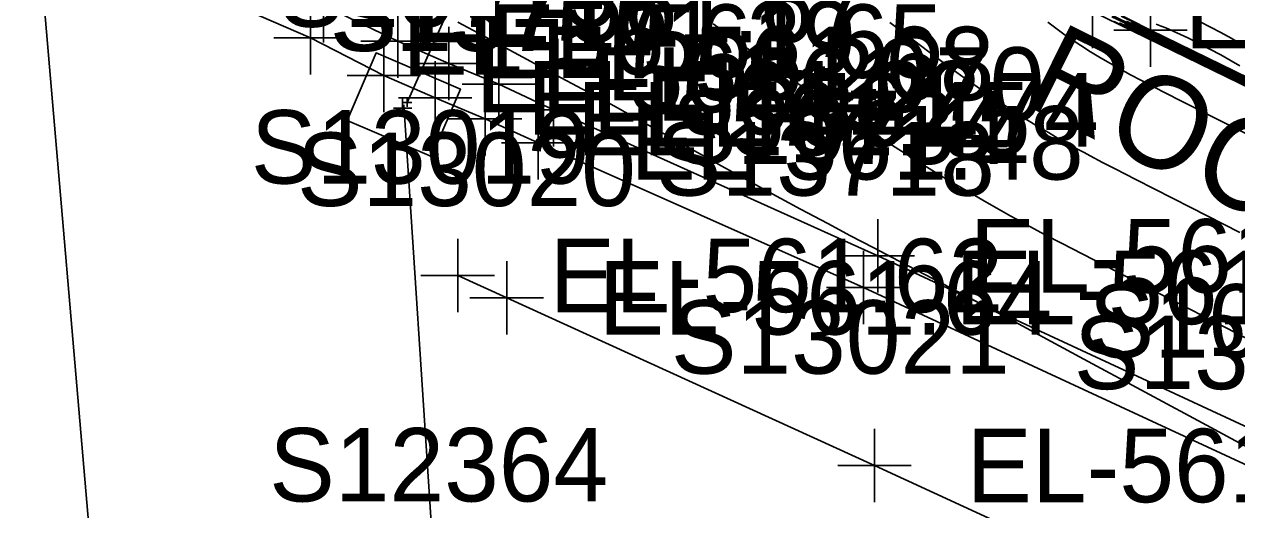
# Model space of a CAD drawing. Extents: x 1729869 to 1735532, y 648588 to 653771.
# Drawn here: x 1730454.2 to 1730520.1, y 652536.8 to 652563.2 of the extents above; entities that cross this region are included whole.
import ezdxf

# ---------------------------------------------------------------- set-up
doc = ezdxf.new("R2010")
doc.units = 0
for name, color, linetype in [('SURVEY - CONTOURS - Index with Text', 7, 'Continuous'), ('SURVEY - CONTOURS - Intermediate with optional Text', 7, 'Continuous'), ('SURVEY - DRAINAGE - Area Shapes Text', 7, 'Continuous'), ('SURVEY - DRAINAGE - Storm Sewer', 7, 'Continuous'), ('SURVEY - DRAINAGE - Storm Sewer - Points - Locators', 7, 'Continuous'), ('SURVEY - DRAINAGE - Storm Sewer Text', 7, 'Continuous'), ('SURVEY - DTM - Breaklines', 7, 'Continuous'), ('SURVEY - DTM - Breaklines - Points - Elevations', 7, 'Continuous'), ('SURVEY - DTM - Breaklines - Points - Locators', 7, 'Continuous'), ('SURVEY - DTM - Breaklines - Points - Numbers', 7, 'Continuous'), ('SURVEY - MISCELLANEOUS - Bottom of MH and CB', 7, 'Continuous'), ('SURVEY - NON-TRANSPORTATION - Features', 7, 'Continuous'), ('SURVEY - NON-TRANSPORTATION - Features - Points - Locators', 7, 'Continuous'), ('SURVEY - NON-TRANSPORTATION - Features Text', 7, 'Continuous'), ('SURVEY - TRANSPORTATION - Features', 7, 'Continuous'), ('SURVEY - TRANSPORTATION - Features - Points - Elevations', 7, 'Continuous'), ('SURVEY - TRANSPORTATION - Features - Points - Locators', 7, 'Continuous'), ('SURVEY - TRANSPORTATION - Features - Points - Numbers', 7, 'Continuous'), ('SURVEY - TRANSPORTATION - Roads', 7, 'Continuous'), ('SURVEY - TRANSPORTATION - Roads - Points - Elevations', 7, 'Continuous'), ('SURVEY - TRANSPORTATION - Roads - Points - Locators', 7, 'Continuous'), ('SURVEY - TRANSPORTATION - Roads - Points - Numbers', 7, 'Continuous')]:
    doc.layers.add(name, color=color, linetype=linetype)

msp = doc.modelspace()

# ---------------------------------------------------------------- linework, layer by layer
at = {"layer": 'SURVEY - CONTOURS - Index with Text'}
for points in [[(1730523.346, 652558.81), (1730519.794, 652560.563), (1730516.499, 652562.184), (1730515.142, 652562.847), (1730514.187, 652563.308), (1730513.247, 652563.757), (1730512.314, 652564.196), (1730511.183, 652564.718), (1730509.557, 652565.46), (1730508.094, 652566.12), (1730504.02, 652567.939), (1730502.459, 652568.631)], [(1730521.183, 652557.005), (1730519.4, 652557.903), (1730517.244, 652558.988), (1730516.16, 652559.54), (1730515.328, 652559.971), (1730514.91, 652560.19), (1730514.363, 652560.483), (1730513.814, 652560.783), (1730513.265, 652561.092), (1730512.72, 652561.41), (1730512.181, 652561.736), (1730511.651, 652562.071), (1730511.189, 652562.378), (1730510.735, 652562.692), (1730510.29, 652563.012), (1730509.852, 652563.338)], [(1730520.371, 652562.152), (1730519.827, 652562.467), (1730519.273, 652562.775), (1730518.711, 652563.072), (1730518.147, 652563.356)]]:
    msp.add_lwpolyline(points, dxfattribs=at)
at = {"layer": 'SURVEY - CONTOURS - Intermediate with optional Text'}
for points in [[(1730523.38, 652558.732), (1730517.163, 652561.792), (1730515.38, 652562.665), (1730514.265, 652563.204), (1730513.341, 652563.645)], [(1730521.911, 652559.708), (1730519.27, 652561.016), (1730516.985, 652562.144), (1730515.258, 652562.991), (1730513.854, 652563.673)], [(1730521.425, 652559.822), (1730516.951, 652562.028), (1730515.276, 652562.848), (1730514.129, 652563.404)], [(1730523.594, 652538.653), (1730518.719, 652541.283), (1730511.586, 652545.124), (1730508.056, 652547.026), (1730506.552, 652547.831), (1730506.096, 652548.073), (1730505.668, 652548.298), (1730504.561, 652548.875), (1730501.772, 652550.324), (1730500.346, 652551.07), (1730499.12, 652551.717), (1730497.88, 652552.376), (1730496.394, 652553.173), (1730494.684, 652554.099), (1730493.472, 652554.762), (1730492.123, 652555.506), (1730489.634, 652556.895), (1730487.265, 652558.219), (1730486.435, 652558.677), (1730485.471, 652559.201), (1730484.534, 652559.703), (1730483.105, 652560.46), (1730482.364, 652560.856), (1730481.279, 652561.445), (1730480.112, 652562.083), (1730479.111, 652562.623), (1730477.744, 652563.349)], [(1730524.292, 652544.26), (1730518.999, 652546.989), (1730515.468, 652548.804), (1730511.758, 652550.707), (1730510.591, 652551.31), (1730509.718, 652551.768), (1730508.871, 652552.219), (1730508.346, 652552.503), (1730507.834, 652552.786), (1730507.33, 652553.068), (1730506.661, 652553.451), (1730505.192, 652554.303), (1730504.385, 652554.778), (1730503.982, 652555.02), (1730503.397, 652555.377), (1730502.79, 652555.757), (1730500.862, 652556.984), (1730500.064, 652557.491), (1730499.665, 652557.748), (1730498.95, 652558.212), (1730498.006, 652558.837), (1730496.22, 652560.025), (1730495.835, 652560.284), (1730495.452, 652560.544), (1730495.07, 652560.807), (1730494.733, 652561.042), (1730494.065, 652561.517), (1730492.71, 652562.488), (1730491.637, 652563.249)], [(1730520.3, 652551.895), (1730517.632, 652553.258), (1730514.653, 652554.774), (1730513.514, 652555.358), (1730512.838, 652555.709), (1730512.165, 652556.064), (1730511.83, 652556.243), (1730511.435, 652556.456), (1730511.043, 652556.672), (1730510.653, 652556.889), (1730510.266, 652557.109), (1730509.884, 652557.331), (1730509.506, 652557.555), (1730509.174, 652557.756), (1730508.846, 652557.959), (1730508.522, 652558.163), (1730507.882, 652558.574), (1730507.281, 652558.967), (1730506.713, 652559.343), (1730506.429, 652559.534), (1730506.144, 652559.729), (1730505.698, 652560.039), (1730505.306, 652560.319), (1730504.91, 652560.605), (1730504.511, 652560.897), (1730503.308, 652561.791), (1730502.232, 652562.594), (1730501.691, 652563.003), (1730501.26, 652563.332)], [(1730521.153, 652559.641), (1730516.347, 652561.997), (1730515.181, 652562.564), (1730514.028, 652563.119), (1730513.461, 652563.388)], [(1730532.433, 652554.168), (1730516.212, 652562.128), (1730514.734, 652562.847), (1730513.763, 652563.312)], [(1730525.034, 652557.857), (1730519.273, 652560.69), (1730516.16, 652562.218), (1730514.87, 652562.847), (1730514.022, 652563.255)], [(1730521.832, 652559.684), (1730517.985, 652561.585), (1730515.824, 652562.647), (1730514.404, 652563.338)], [(1730520.298, 652560.97), (1730519.828, 652561.244), (1730519.263, 652561.564), (1730518.679, 652561.882), (1730518.083, 652562.193), (1730517.481, 652562.491), (1730516.879, 652562.771), (1730516.282, 652563.029), (1730516.017, 652563.136), (1730515.753, 652563.237)]]:
    msp.add_lwpolyline(points, dxfattribs=at)
at = {"layer": 'SURVEY - DRAINAGE - Area Shapes Text'}
msp.add_line((1730469.098, 652403.224), (1730443.396, 652701.859), dxfattribs=at)
at = {"layer": 'SURVEY - DRAINAGE - Storm Sewer'}
for p, q in [((1730474.996, 652558.98), (1730503.647, 652623.463)), ((1730474.996, 652558.98), (1730476.556, 652562.491)), ((1730474.808, 652558.848), (1730474.808, 652558.848))]:
    msp.add_line(p, q, dxfattribs=at)
msp.add_lwpolyline([(1730471.723, 652557.994), (1730473.297, 652561.671), (1730477.893, 652559.702), (1730476.319, 652556.025), (1730471.723, 652557.994)], dxfattribs=at)
at = {"layer": 'SURVEY - DRAINAGE - Storm Sewer - Points - Locators'}
for p, q in [((1730476.556, 652562.241), (1730476.556, 652562.741)), ((1730476.806, 652562.491), (1730476.306, 652562.491)), ((1730476.556, 652562.491), (1730476.556, 652562.491)), ((1730476.556, 652562.491), (1730476.556, 652562.491)), ((1730475.246, 652558.98), (1730474.746, 652558.98)), ((1730475.246, 652558.98), (1730474.746, 652558.98)), ((1730474.996, 652558.73), (1730474.996, 652559.23)), ((1730474.996, 652558.73), (1730474.996, 652559.23)), ((1730474.996, 652558.98), (1730474.996, 652558.98)), ((1730474.996, 652558.98), (1730474.996, 652558.98)), ((1730474.996, 652558.98), (1730474.996, 652558.98)), ((1730474.996, 652558.98), (1730474.996, 652558.98))]:
    msp.add_line(p, q, dxfattribs=at)
at = {"layer": 'SURVEY - DRAINAGE - Storm Sewer Text'}
msp.add_line((1730474.808, 652558.848), (1730478.473, 652502.617), dxfattribs=at)
at = {"layer": 'SURVEY - DTM - Breaklines'}
for points in [[(1730482.95, 652558.576), (1730479.987, 652559.979), (1730477.265, 652561.094), (1730474.475, 652562.313), (1730470.436, 652564.248), (1730451.54, 652572.428), (1730433.823, 652579.904), (1730420.428, 652585.472)], [(1730490.551, 652573.025), (1730512.295, 652563.924), (1730541.458, 652549.701), (1730564.585, 652539.751), (1730587.282, 652528.665), (1730610.102, 652517.978), (1730632.586, 652506.602), (1730654.515, 652494.29), (1730676.681, 652482.104), (1730697.114, 652470.375), (1730699.311, 652471.065), (1730704.444, 652479.186)], [(1730701.831, 652448.311), (1730680.069, 652460.611), (1730658.147, 652472.777), (1730635.92, 652484.613), (1730613.644, 652496.246), (1730591.357, 652507.57), (1730568.855, 652518.695), (1730546.07, 652529.531), (1730523.318, 652540.081), (1730500.602, 652550.622), (1730482.95, 652558.576)]]:
    msp.add_lwpolyline(points, dxfattribs=at)
at = {"layer": 'SURVEY - DTM - Breaklines - Points - Locators'}
for p, q in [((1730470.436, 652566.248), (1730470.436, 652562.248)), ((1730512.295, 652565.924), (1730512.295, 652561.924)), ((1730474.475, 652564.313), (1730474.475, 652560.313)), ((1730477.265, 652563.094), (1730477.265, 652559.094)), ((1730476.475, 652562.313), (1730472.475, 652562.313)), ((1730479.987, 652561.979), (1730479.987, 652557.979)), ((1730479.265, 652561.094), (1730475.265, 652561.094)), ((1730482.95, 652560.576), (1730482.95, 652556.576)), ((1730482.95, 652560.576), (1730482.95, 652556.576)), ((1730481.987, 652559.979), (1730477.987, 652559.979)), ((1730484.95, 652558.576), (1730480.95, 652558.576)), ((1730484.95, 652558.576), (1730480.95, 652558.576)), ((1730500.602, 652552.622), (1730500.602, 652548.622)), ((1730502.602, 652550.622), (1730498.602, 652550.622))]:
    msp.add_line(p, q, dxfattribs=at)
at = {"layer": 'SURVEY - MISCELLANEOUS - Bottom of MH and CB'}
for p, q in [((1730474.745, 652558.167), (1730474.745, 652559.167)), ((1730475.245, 652558.667), (1730474.245, 652558.667)), ((1730474.745, 652558.667), (1730474.745, 652558.667)), ((1730474.745, 652558.667), (1730474.745, 652558.667))]:
    msp.add_line(p, q, dxfattribs=at)
at = {"layer": 'SURVEY - NON-TRANSPORTATION - Features'}
msp.add_lwpolyline([(1730429.343, 652607.489), (1730442.957, 652602.574), (1730457.146, 652595.264), (1730458.959, 652590.312), (1730476.962, 652581.597), (1730495.146, 652573.243), (1730515.444, 652562.916), (1730523.13, 652559.158), (1730541.104, 652550.387), (1730559.777, 652543.004), (1730577.511, 652533.756), (1730595.53, 652525.071), (1730613.788, 652516.865), (1730634.557, 652513.648), (1730652.947, 652505.702), (1730671.445, 652497.973), (1730688.349, 652487.075), (1730703.072, 652482.66), (1730707.144, 652485.016), (1730710.458, 652487.482)], dxfattribs=at)
at = {"layer": 'SURVEY - NON-TRANSPORTATION - Features - Points - Locators'}
for p, q in [((1730515.444, 652564.916), (1730515.444, 652560.916)), ((1730517.444, 652562.916), (1730513.444, 652562.916))]:
    msp.add_line(p, q, dxfattribs=at)
at = {"layer": 'SURVEY - TRANSPORTATION - Features'}
for points in [[(1730419.727, 652583.726), (1730433.123, 652578.159), (1730450.838, 652570.678), (1730469.733, 652562.494), (1730473.724, 652560.443), (1730476.516, 652559.229), (1730479.23, 652558.091), (1730482.128, 652556.778)], [(1730482.128, 652556.778), (1730499.818, 652548.902), (1730522.526, 652538.364), (1730545.264, 652527.819), (1730568.012, 652517.002), (1730590.497, 652505.885), (1730612.785, 652494.561), (1730635.04, 652482.939), (1730657.237, 652471.119), (1730679.148, 652458.959), (1730700.909, 652446.658)]]:
    msp.add_lwpolyline(points, dxfattribs=at)
at = {"layer": 'SURVEY - TRANSPORTATION - Features - Points - Locators'}
for p, q in [((1730469.733, 652564.494), (1730469.733, 652560.494)), ((1730471.733, 652562.494), (1730467.733, 652562.494)), ((1730473.724, 652562.443), (1730473.724, 652558.443)), ((1730476.516, 652561.229), (1730476.516, 652557.229)), ((1730475.724, 652560.443), (1730471.724, 652560.443)), ((1730479.23, 652560.091), (1730479.23, 652556.091)), ((1730478.516, 652559.229), (1730474.516, 652559.229)), ((1730482.128, 652558.778), (1730482.128, 652554.778)), ((1730482.128, 652558.778), (1730482.128, 652554.778)), ((1730481.23, 652558.091), (1730477.23, 652558.091)), ((1730484.128, 652556.778), (1730480.128, 652556.778)), ((1730484.128, 652556.778), (1730480.128, 652556.778)), ((1730499.818, 652550.902), (1730499.818, 652546.902)), ((1730501.818, 652548.902), (1730497.818, 652548.902))]:
    msp.add_line(p, q, dxfattribs=at)
at = {"layer": 'SURVEY - TRANSPORTATION - Roads'}
msp.add_lwpolyline([(1730477.741, 652549.555), (1730480.41, 652548.336), (1730500.427, 652539.207), (1730529.488, 652525.811), (1730560.256, 652511.345), (1730583.532, 652499.762), (1730613.819, 652484.316), (1730649.217, 652465.696), (1730673.763, 652452.23)], dxfattribs=at)
at = {"layer": 'SURVEY - TRANSPORTATION - Roads - Points - Locators'}
for p, q in [((1730477.741, 652551.555), (1730477.741, 652547.555)), ((1730480.41, 652550.336), (1730480.41, 652546.336)), ((1730479.741, 652549.555), (1730475.741, 652549.555)), ((1730482.41, 652548.336), (1730478.41, 652548.336)), ((1730500.427, 652541.207), (1730500.427, 652537.207)), ((1730502.427, 652539.207), (1730498.427, 652539.207))]:
    msp.add_line(p, q, dxfattribs=at)

# ---------------------------------------------------------------- texts
at = {"layer": 'SURVEY - DTM - Breaklines - Points - Elevations'}
for s, p in [('EL-561.67', (1730475.436, 652562.248)), ('EL-565.43', (1730517.295, 652561.924)), ('EL-561.65', (1730479.475, 652560.313)), ('EL-561.68', (1730482.265, 652559.094)), ('EL-561.70', (1730484.987, 652557.979)), ('EL-561.74', (1730487.95, 652556.576)), ('EL-561.74', (1730487.95, 652556.576)), ('EL-561.95', (1730505.602, 652548.622))]:
    msp.add_text(s, height=4, dxfattribs=at).set_placement(p)
at = {"layer": 'SURVEY - DTM - Breaklines - Points - Numbers'}
for s, p in [('S10734', (1730489.362, 652555.622)), ('S10733', (1730512.078, 652545.081))]:
    msp.add_text(s, height=4, dxfattribs=at).set_placement(p)
at = {"layer": 'SURVEY - NON-TRANSPORTATION - Features Text'}
msp.add_text('ROCK FACE', height=5, rotation=333.64737, dxfattribs=at).set_placement((1730508.369, 652558.945))
at = {"layer": 'SURVEY - TRANSPORTATION - Features - Points - Elevations'}
for s, p in [('EL-561.39', (1730474.733, 652560.494)), ('EL-561.20', (1730478.724, 652558.443)), ('EL-561.22', (1730481.516, 652557.229)), ('EL-561.45', (1730484.23, 652556.091)), ('EL-561.48', (1730487.128, 652554.778)), ('EL-561.48', (1730487.128, 652554.778)), ('EL-561.67', (1730504.818, 652546.902))]:
    msp.add_text(s, height=4, dxfattribs=at).set_placement(p)
at = {"layer": 'SURVEY - TRANSPORTATION - Features - Points - Numbers'}
for s, p in [('S13715', (1730467.99, 652563.091)), ('S13716', (1730470.778, 652561.778)), ('S13717', (1730470.888, 652561.778)), ('S13718', (1730488.531, 652553.902)), ('S13719', (1730511.271, 652543.364))]:
    msp.add_text(s, height=4, dxfattribs=at).set_placement(p)
at = {"layer": 'SURVEY - TRANSPORTATION - Roads - Points - Elevations'}
for s, p in [('EL-561.62', (1730482.741, 652547.555)), ('EL-561.64', (1730485.41, 652546.336)), ('EL-561.85', (1730505.427, 652537.207))]:
    msp.add_text(s, height=4, dxfattribs=at).set_placement(p)
at = {"layer": 'SURVEY - TRANSPORTATION - Roads - Points - Numbers'}
for s, p in [('S13019', (1730466.486, 652554.555)), ('S13020', (1730468.997, 652553.336)), ('S13021', (1730489.345, 652544.207)), ('S12364', (1730467.486, 652537.248))]:
    msp.add_text(s, height=4, dxfattribs=at).set_placement(p)

doc.saveas('drawing.dxf')
